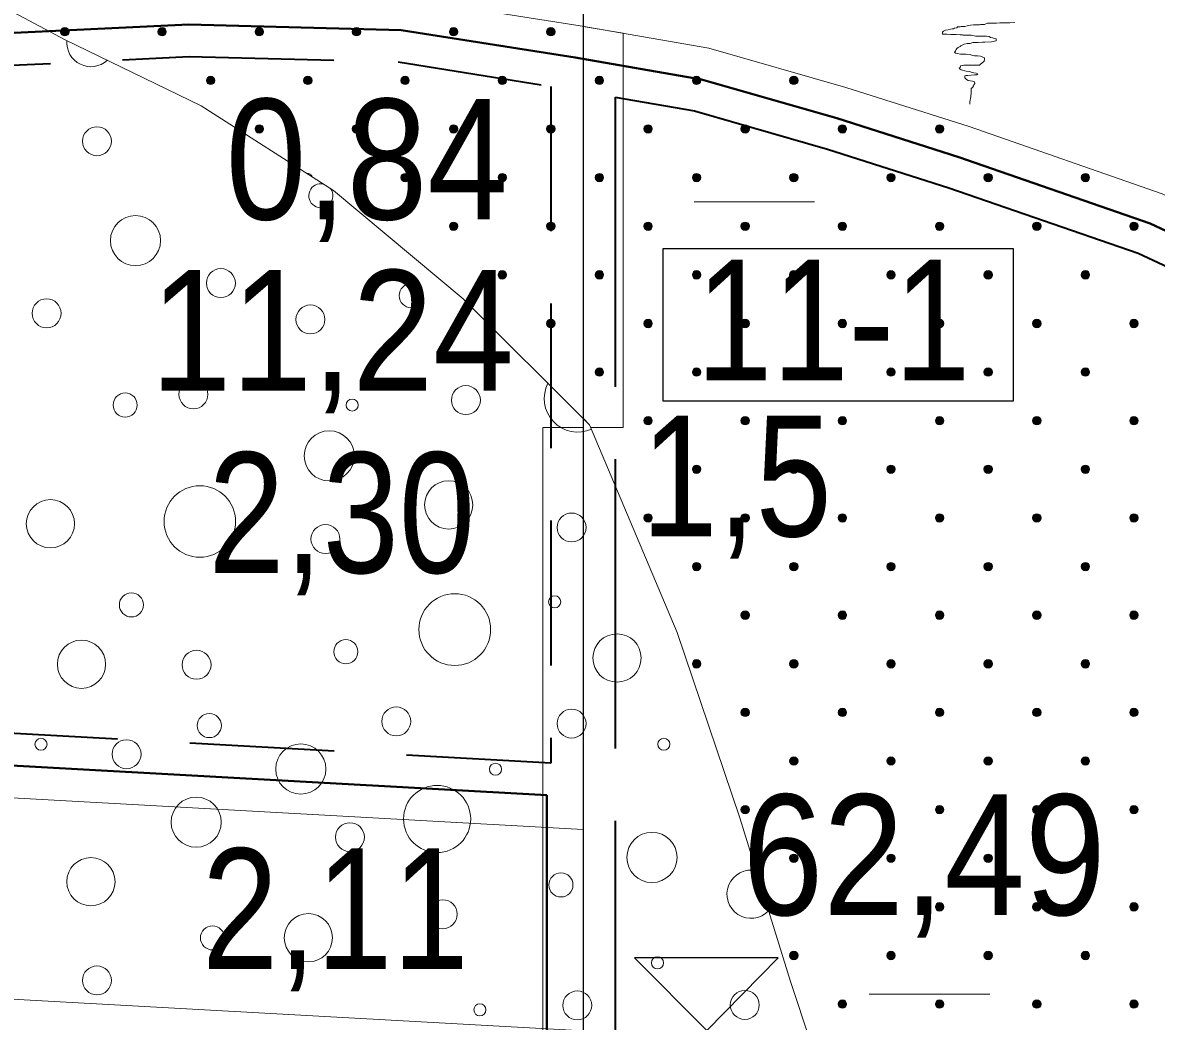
# Model space of a CAD drawing. Extents: x 640104 to 640970, y 6442278 to 6442689.
# Drawn here: x 640505.48 to 640533.68, y 6442345.88 to 6442370.71 of the extents above; entities that cross this region are included whole.
import ezdxf
from ezdxf.enums import TextEntityAlignment as Align

# ---------------------------------------------------------------- set-up
doc = ezdxf.new("R2010")
doc.units = 0
doc.header["$LTSCALE"] = 1.2
doc.linetypes.add('LONG_DASHED', pattern=[7.5, 6, -1.5])
doc.linetypes.add('MEDIUM_DASHED', pattern=[4.5, 3, -1.5])
for name, color, linetype, lineweight in [('31', 7, 'Continuous', 13), ('32', 7, 'Continuous', 25), ('33', 7, 'Continuous', 13), ('34', 7, 'Continuous', 25), ('35', 7, 'Continuous', 35), ('40', 7, 'Continuous', 13), ('41', 7, 'Continuous', 13), ('45', 7, 'Continuous', 13), ('47', 7, 'Continuous', 13)]:
    doc.layers.add(name, color=color, linetype=linetype, lineweight=lineweight)

msp = doc.modelspace()

# ---------------------------------------------------------------- hatches: boundary and pattern name
at = {"layer": '45'}
for points in [[(640506.6, 6442370.563, 1), (640506.451, 6442370.415, 1)], [(640509.018, 6442370.563, 1), (640508.87, 6442370.415, 1)], [(640511.437, 6442370.563, 1), (640511.288, 6442370.415, 1)], [(640513.855, 6442370.563, 1), (640513.706, 6442370.415, 1)], [(640516.273, 6442370.563, 1), (640516.125, 6442370.415, 1)], [(640518.691, 6442370.563, 1), (640518.543, 6442370.415, 1)], [(640510.227, 6442369.354, 1), (640510.079, 6442369.206, 1)], [(640512.646, 6442369.354, 1), (640512.497, 6442369.206, 1)], [(640515.064, 6442369.354, 1), (640514.916, 6442369.206, 1)], [(640517.482, 6442369.354, 1), (640517.334, 6442369.206, 1)], [(640519.901, 6442369.354, 1), (640519.752, 6442369.206, 1)], [(640522.319, 6442369.354, 1), (640522.17, 6442369.206, 1)], [(640524.737, 6442369.354, 1), (640524.589, 6442369.206, 1)], [(640511.437, 6442368.145, 1), (640511.288, 6442367.996, 1)], [(640513.855, 6442368.145, 1), (640513.706, 6442367.996, 1)], [(640516.273, 6442368.145, 1), (640516.125, 6442367.996, 1)], [(640518.691, 6442368.145, 1), (640518.543, 6442367.996, 1)], [(640521.11, 6442368.145, 1), (640520.961, 6442367.996, 1)], [(640523.528, 6442368.145, 1), (640523.38, 6442367.996, 1)], [(640525.946, 6442368.145, 1), (640525.798, 6442367.996, 1)], [(640528.365, 6442368.145, 1), (640528.216, 6442367.996, 1)], [(640515.064, 6442366.936, 1), (640514.916, 6442366.787, 1)], [(640517.482, 6442366.936, 1), (640517.334, 6442366.787, 1)], [(640519.901, 6442366.936, 1), (640519.752, 6442366.787, 1)], [(640522.319, 6442366.936, 1), (640522.17, 6442366.787, 1)], [(640524.737, 6442366.936, 1), (640524.589, 6442366.787, 1)], [(640527.156, 6442366.936, 1), (640527.007, 6442366.787, 1)], [(640529.574, 6442366.936, 1), (640529.425, 6442366.787, 1)], [(640531.992, 6442366.936, 1), (640531.844, 6442366.787, 1)], [(640516.273, 6442365.727, 1), (640516.125, 6442365.578, 1)], [(640518.691, 6442365.727, 1), (640518.543, 6442365.578, 1)], [(640521.11, 6442365.727, 1), (640520.961, 6442365.578, 1)], [(640523.528, 6442365.727, 1), (640523.38, 6442365.578, 1)], [(640525.946, 6442365.727, 1), (640525.798, 6442365.578, 1)], [(640528.365, 6442365.727, 1), (640528.216, 6442365.578, 1)], [(640530.783, 6442365.727, 1), (640530.635, 6442365.578, 1)], [(640533.201, 6442365.727, 1), (640533.053, 6442365.578, 1)], [(640517.482, 6442364.517, 1), (640517.334, 6442364.369, 1)], [(640519.901, 6442364.517, 1), (640519.752, 6442364.369, 1)], [(640522.319, 6442364.517, 1), (640522.17, 6442364.369, 1)], [(640524.737, 6442364.517, 1), (640524.589, 6442364.369, 1)], [(640527.156, 6442364.517, 1), (640527.007, 6442364.369, 1)], [(640529.574, 6442364.517, 1), (640529.425, 6442364.369, 1)], [(640531.992, 6442364.517, 1), (640531.844, 6442364.369, 1)], [(640518.691, 6442363.308, 1), (640518.543, 6442363.16, 1)], [(640521.11, 6442363.308, 1), (640520.961, 6442363.16, 1)], [(640523.528, 6442363.308, 1), (640523.38, 6442363.16, 1)], [(640525.946, 6442363.308, 1), (640525.798, 6442363.16, 1)], [(640528.365, 6442363.308, 1), (640528.216, 6442363.16, 1)], [(640530.783, 6442363.308, 1), (640530.635, 6442363.16, 1)], [(640533.201, 6442363.308, 1), (640533.053, 6442363.16, 1)], [(640519.901, 6442362.099, 1), (640519.752, 6442361.951, 1)], [(640522.319, 6442362.099, 1), (640522.17, 6442361.951, 1)], [(640524.737, 6442362.099, 1), (640524.589, 6442361.951, 1)], [(640527.156, 6442362.099, 1), (640527.007, 6442361.951, 1)], [(640529.574, 6442362.099, 1), (640529.425, 6442361.951, 1)], [(640531.992, 6442362.099, 1), (640531.844, 6442361.951, 1)], [(640521.11, 6442360.89, 1), (640520.961, 6442360.741, 1)], [(640523.528, 6442360.89, 1), (640523.38, 6442360.741, 1)], [(640525.946, 6442360.89, 1), (640525.798, 6442360.741, 1)], [(640528.365, 6442360.89, 1), (640528.216, 6442360.741, 1)], [(640530.783, 6442360.89, 1), (640530.635, 6442360.741, 1)], [(640533.201, 6442360.89, 1), (640533.053, 6442360.741, 1)], [(640522.319, 6442359.681, 1), (640522.17, 6442359.532, 1)], [(640524.737, 6442359.681, 1), (640524.589, 6442359.532, 1)], [(640527.156, 6442359.681, 1), (640527.007, 6442359.532, 1)], [(640529.574, 6442359.681, 1), (640529.425, 6442359.532, 1)], [(640531.992, 6442359.681, 1), (640531.844, 6442359.532, 1)], [(640521.11, 6442358.472, 1), (640520.961, 6442358.323, 1)], [(640523.528, 6442358.472, 1), (640523.38, 6442358.323, 1)], [(640525.946, 6442358.472, 1), (640525.798, 6442358.323, 1)], [(640528.365, 6442358.472, 1), (640528.216, 6442358.323, 1)], [(640530.783, 6442358.472, 1), (640530.635, 6442358.323, 1)], [(640533.201, 6442358.472, 1), (640533.053, 6442358.323, 1)], [(640522.319, 6442357.263, 1), (640522.17, 6442357.114, 1)], [(640524.737, 6442357.263, 1), (640524.589, 6442357.114, 1)], [(640527.156, 6442357.263, 1), (640527.007, 6442357.114, 1)], [(640529.574, 6442357.263, 1), (640529.425, 6442357.114, 1)], [(640531.992, 6442357.263, 1), (640531.844, 6442357.114, 1)], [(640523.528, 6442356.053, 1), (640523.38, 6442355.905, 1)], [(640525.946, 6442356.053, 1), (640525.798, 6442355.905, 1)], [(640528.365, 6442356.053, 1), (640528.216, 6442355.905, 1)], [(640530.783, 6442356.053, 1), (640530.635, 6442355.905, 1)], [(640533.201, 6442356.053, 1), (640533.053, 6442355.905, 1)], [(640522.319, 6442354.844, 1), (640522.17, 6442354.696, 1)], [(640524.737, 6442354.844, 1), (640524.589, 6442354.696, 1)], [(640527.156, 6442354.844, 1), (640527.007, 6442354.696, 1)], [(640529.574, 6442354.844, 1), (640529.425, 6442354.696, 1)], [(640531.992, 6442354.844, 1), (640531.844, 6442354.696, 1)], [(640523.528, 6442353.635, 1), (640523.38, 6442353.487, 1)], [(640525.946, 6442353.635, 1), (640525.798, 6442353.487, 1)], [(640528.365, 6442353.635, 1), (640528.216, 6442353.487, 1)], [(640530.783, 6442353.635, 1), (640530.635, 6442353.487, 1)], [(640533.201, 6442353.635, 1), (640533.053, 6442353.487, 1)], [(640524.737, 6442352.426, 1), (640524.589, 6442352.277, 1)], [(640527.156, 6442352.426, 1), (640527.007, 6442352.277, 1)], [(640529.574, 6442352.426, 1), (640529.425, 6442352.277, 1)], [(640531.992, 6442352.426, 1), (640531.844, 6442352.277, 1)], [(640523.528, 6442351.217, 1), (640523.38, 6442351.068, 1)], [(640525.946, 6442351.217, 1), (640525.798, 6442351.068, 1)], [(640528.365, 6442351.217, 1), (640528.216, 6442351.068, 1)], [(640530.783, 6442351.217, 1), (640530.635, 6442351.068, 1)], [(640533.201, 6442351.217, 1), (640533.053, 6442351.068, 1)], [(640524.737, 6442350.008, 1), (640524.589, 6442349.859, 1)], [(640527.156, 6442350.008, 1), (640527.007, 6442349.859, 1)], [(640529.574, 6442350.008, 1), (640529.425, 6442349.859, 1)], [(640531.992, 6442350.008, 1), (640531.844, 6442349.859, 1)], [(640525.946, 6442348.798, 1), (640525.798, 6442348.65, 1)], [(640528.365, 6442348.798, 1), (640528.216, 6442348.65, 1)], [(640530.783, 6442348.798, 1), (640530.635, 6442348.65, 1)], [(640533.201, 6442348.798, 1), (640533.053, 6442348.65, 1)], [(640524.737, 6442347.589, 1), (640524.589, 6442347.441, 1)], [(640527.156, 6442347.589, 1), (640527.007, 6442347.441, 1)], [(640529.574, 6442347.589, 1), (640529.425, 6442347.441, 1)], [(640531.992, 6442347.589, 1), (640531.844, 6442347.441, 1)], [(640525.946, 6442346.38, 1), (640525.798, 6442346.232, 1)], [(640528.365, 6442346.38, 1), (640528.216, 6442346.232, 1)], [(640530.783, 6442346.38, 1), (640530.635, 6442346.232, 1)], [(640533.201, 6442346.38, 1), (640533.053, 6442346.232, 1)]]:
    msp.add_hatch(color=256, dxfattribs=at).paths.add_polyline_path(points)

# ---------------------------------------------------------------- linework, layer by layer
at = {"layer": '31'}
for points in [[(640472.22, 6442370.64), (640475.92, 6442369.03), (640480.13, 6442368.11), (640486.56, 6442368.13), (640490.81, 6442368.83), (640497.84, 6442370.15), (640502.36, 6442371.12), (640509.6, 6442371.47), (640514.96, 6442371.33), (640519.35, 6442370.64), (640522.55, 6442370.08), (640525.96, 6442369.1), (640529.03, 6442368.13), (640533.83, 6442366.46), (640541.42, 6442362.91), (640550.47, 6442357.76), (640557.82, 6442353.61), (640561.26, 6442351.7), (640562.79, 6442350.94), (640563.97, 6442350.8), (640569.82, 6442350.38), (640578.08, 6442350.26)], [(640504.73, 6442371.24), (640506.53, 6442370.29), (640509.92, 6442368.65), (640513.21, 6442366.54), (640516.44, 6442363.85), (640519.58, 6442360.71), (640521.76, 6442355.55), (640523.32, 6442350.94), (640524.58, 6442346.87), (640525.58, 6442343.87), (640526.64, 6442341.1), (640527.81, 6442338.1), (640529.37, 6442335.32), (640533.1, 6442329.25)]]:
    msp.add_lwpolyline(points, dxfattribs=at)
at = {"layer": '32'}
msp.add_line((640519.42, 6442375.65), (640519.42, 6442330.65), dxfattribs=at)
at = {"layer": '33'}
for points in [[(640520.42, 6442360.65), (640520.42, 6442370.45), (640519.42, 6442370.62), (640519.42, 6442360.88), (640519.58, 6442360.71), (640519.61, 6442360.65)], [(640518.42, 6442360.65), (640518.42, 6442335.77), (640519.22, 6442335.65), (640519.41, 6442335.65), (640519.42, 6442335.65), (640519.42, 6442360.65)]]:
    msp.add_lwpolyline(points, close=True, dxfattribs=at)
at = {"layer": '33', "lineweight": 25}
msp.add_lwpolyline([(640521.41, 6442365.1), (640530.12, 6442365.1), (640530.12, 6442361.3), (640521.41, 6442361.3)], close=True, dxfattribs=at)
at = {"layer": '34', "lineweight": 13}
msp.add_lwpolyline([(640577.98, 6442339.23), (640519.43, 6442345.64), (640414.37, 6442351.46), (640348.88, 6442353.33)], dxfattribs=at)
at = {"layer": '34'}
msp.add_lwpolyline([(640520.7, 6442347.46), (640522.5, 6442345.65), (640524.27, 6442347.46)], close=True, dxfattribs=at)
at = {"layer": '35', "linetype": 'MEDIUM_DASHED'}
msp.add_line((640518.62, 6442369.13), (640518.62, 6442352.3), dxfattribs=at)
at = {"layer": '35', "linetype": 'LONG_DASHED'}
msp.add_line((640520.22, 6442368.86), (640520.22, 6442337.02), dxfattribs=at)
at = {"layer": '35', "lineweight": 40}
msp.add_line((640518.52, 6442351.5), (640518.52, 6442336.9), dxfattribs=at)
for points in [[(640461.31, 6442378.03), (640465.15, 6442374.93), (640468.48, 6442372.32), (640471.83, 6442369.94), (640475.67, 6442368.27), (640480.04, 6442367.31), (640486.63, 6442367.33), (640490.95, 6442368.04), (640498, 6442369.36), (640502.47, 6442370.33), (640509.61, 6442370.67), (640514.89, 6442370.53), (640519.22, 6442369.85), (640522.37, 6442369.3), (640525.73, 6442368.34), (640528.77, 6442367.37), (640533.53, 6442365.72), (640541.05, 6442362.2), (640550.07, 6442357.06), (640557.43, 6442352.91), (640560.88, 6442350.99), (640563.32, 6442349.78)], [(640518.52, 6442351.5), (640414.61, 6442357.26), (640295.48, 6442360.55)]]:
    msp.add_lwpolyline(points, dxfattribs=at)
at = {"layer": '35', "linetype": 'MEDIUM_DASHED'}
for points in [[(640461.01, 6442377.24), (640464.65, 6442374.31), (640468, 6442371.68), (640471.43, 6442369.24), (640475.42, 6442367.5), (640479.96, 6442366.51), (640486.69, 6442366.53), (640491.09, 6442367.25), (640498.16, 6442368.58), (640502.57, 6442369.53), (640509.62, 6442369.87), (640514.82, 6442369.74), (640518.62, 6442369.13)], [(640518.62, 6442352.3), (640414.65, 6442358.06), (640295.64, 6442361.35)]]:
    msp.add_lwpolyline(points, dxfattribs=at)
at = {"layer": '35', "linetype": 'LONG_DASHED'}
msp.add_lwpolyline([(640520.22, 6442368.86), (640522.19, 6442368.52), (640525.5, 6442367.57), (640528.52, 6442366.61), (640533.23, 6442364.98), (640540.68, 6442361.49), (640549.68, 6442356.37), (640557.03, 6442352.21), (640560.51, 6442350.29), (640562.52, 6442349.28)], dxfattribs=at)
at = {"layer": '35', "lineweight": 13}
msp.add_lwpolyline([(640519.42, 6442350.65), (640414.58, 6442356.46), (640295.32, 6442359.75)], dxfattribs=at)
at = {"layer": '40'}
for points in [[(640530.16, 6442370.72), (640530.04, 6442370.71), (640529.98, 6442370.71), (640529.95, 6442370.71), (640529.88, 6442370.71), (640529.79, 6442370.71), (640529.71, 6442370.7), (640529.66, 6442370.7), (640529.61, 6442370.7), (640529.48, 6442370.7), (640529.41, 6442370.67), (640529.37, 6442370.67), (640529.31, 6442370.67), (640529.28, 6442370.66), (640529.22, 6442370.66), (640529.13, 6442370.66), (640529.06, 6442370.65), (640528.98, 6442370.64), (640528.92, 6442370.62), (640528.88, 6442370.62), (640528.83, 6442370.62), (640528.8, 6442370.61), (640528.74, 6442370.61), (640528.72, 6442370.59), (640528.66, 6442370.58), (640528.64, 6442370.56), (640528.6, 6442370.56), (640528.56, 6442370.55), (640528.5, 6442370.54), (640528.44, 6442370.53), (640528.39, 6442370.5), (640528.36, 6442370.48), (640528.36, 6442370.43), (640528.4, 6442370.43), (640528.47, 6442370.43), (640528.57, 6442370.42), (640528.65, 6442370.42), (640528.7, 6442370.42), (640528.8, 6442370.41), (640528.86, 6442370.41)], [(640528.86, 6442370.41), (640528.88, 6442370.4), (640528.92, 6442370.4), (640528.98, 6442370.4), (640529.05, 6442370.4), (640529.08, 6442370.4), (640529.19, 6442370.38), (640529.28, 6442370.38), (640529.31, 6442370.38), (640529.36, 6442370.38), (640529.4, 6442370.38), (640529.46, 6442370.38), (640529.52, 6442370.37), (640529.56, 6442370.35), (640529.61, 6442370.34), (640529.66, 6442370.32), (640529.7, 6442370.31), (640529.7, 6442370.26), (640529.58, 6442370.24), (640529.42, 6442370.23), (640529.36, 6442370.23), (640529.25, 6442370.22), (640529.19, 6442370.22), (640529.12, 6442370.22), (640529.05, 6442370.2), (640528.98, 6442370.2), (640528.9, 6442370.18), (640528.82, 6442370.14), (640528.8, 6442370.12), (640528.75, 6442370.1), (640528.72, 6442370.07), (640528.7, 6442370.05), (640528.69, 6442370.01), (640528.66, 6442369.98), (640528.69, 6442369.96), (640528.74, 6442369.95), (640528.81, 6442369.93), (640528.94, 6442369.93), (640529.05, 6442369.92), (640529.11, 6442369.9), (640529.16, 6442369.89), (640529.23, 6442369.89), (640529.31, 6442369.88), (640529.41, 6442369.84), (640529.41, 6442369.8), (640529.4, 6442369.76), (640529.38, 6442369.74), (640529.31, 6442369.68), (640529.28, 6442369.66), (640529.22, 6442369.66), (640529.13, 6442369.66), (640529.05, 6442369.66), (640528.98, 6442369.66), (640528.89, 6442369.66), (640528.81, 6442369.64), (640528.8, 6442369.6), (640528.78, 6442369.58), (640528.8, 6442369.56), (640528.83, 6442369.54), (640528.95, 6442369.51), (640529.04, 6442369.5), (640529.08, 6442369.48), (640529.14, 6442369.47), (640529.2, 6442369.46), (640529.24, 6442369.44), (640529.22, 6442369.42), (640529.16, 6442369.42), (640529.08, 6442369.41), (640528.99, 6442369.4), (640528.95, 6442369.4), (640528.92, 6442369.39), (640528.92, 6442369.34), (640528.94, 6442369.32), (640528.96, 6442369.3), (640529, 6442369.28), (640529.05, 6442369.27), (640529.11, 6442369.26), (640529.16, 6442369.24), (640529.17, 6442369.2), (640529.14, 6442369.17), (640529.13, 6442369.14), (640529.11, 6442369.1), (640529.08, 6442369.08), (640529.08, 6442369.03), (640529.08, 6442368.98), (640529.08, 6442368.94), (640529.07, 6442368.91), (640529.07, 6442368.86), (640529.06, 6442368.84), (640529.05, 6442368.79), (640529.04, 6442368.75), (640529.04, 6442368.7), (640529.04, 6442368.69), (640529.04, 6442368.73)]]:
    msp.add_lwpolyline(points, dxfattribs=at)
at = {"layer": '41'}
for centre, radius in [((640507.325, 6442367.766), 0.36), ((640508.284, 6442365.294), 0.624), ((640510.408, 6442364.237), 0.36), ((640515.143, 6442363.926), 0.3), ((640506.071, 6442363.486), 0.36), ((640512.635, 6442363.334), 0.36), ((640509.724, 6442361.471), 0.36), ((640516.504, 6442361.327), 0.36), ((640508.026, 6442361.205), 0.3), ((640513.673, 6442361.205), 0.15), ((640513.104, 6442359.941), 0.624), ((640509.884, 6442358.309), 0.889), ((640516.076, 6442358.721), 0.6), ((640506.166, 6442358.253), 0.6), ((640519.134, 6442358.16), 0.36), ((640513.009, 6442357.873), 0.36), ((640508.182, 6442356.234), 0.3), ((640516.227, 6442355.62), 0.893), ((640518.713, 6442356.312), 0.15), ((640520.264, 6442354.914), 0.6), ((640506.94, 6442354.758), 0.6), ((640513.517, 6442355.07), 0.3), ((640509.802, 6442354.745), 0.36), ((640510.12, 6442353.233), 0.3), ((640514.772, 6442353.338), 0.36), ((640519.134, 6442353.281), 0.36), ((640505.932, 6442352.768), 0.15), ((640508.061, 6442352.521), 0.36), ((640521.428, 6442352.768), 0.15), ((640512.396, 6442352.152), 0.624), ((640517.24, 6442352.147), 0.15), ((640515.788, 6442350.91), 0.835), ((640509.794, 6442350.832), 0.624), ((640513.62, 6442350.457), 0.36), ((640521.134, 6442349.954), 0.624), ((640507.174, 6442349.351), 0.6), ((640518.869, 6442349.27), 0.3), ((640515.927, 6442348.542), 0.36), ((640512.584, 6442347.956), 0.6), ((640510.198, 6442347.953), 0.3), ((640507.325, 6442346.897), 0.36), ((640521.272, 6442347.332), 0.15), ((640519.276, 6442346.275), 0.36), ((640523.443, 6442346.285), 0.36), ((640516.853, 6442346.165), 0.15)]:
    msp.add_circle(centre, radius, dxfattribs=at)
for centre, radius, start, end in [((640507.174, 6442370.22), 0.6, 175.2258, 312.9258), ((640510.198, 6442368.822), 0.3, 233.9857, 240.8452), ((640512.896, 6442366.41), 0.3, 78.5115, 36.3195), ((640519.287, 6442361.367), 0.834, 152.7053, 294.0749), ((640523.6, 6442349.039), 0.6, 77.8165, 316.5)]:
    msp.add_arc(centre, radius, start, end, dxfattribs=at)
at = {"layer": '45'}
for centre in [(640506.526, 6442370.489), (640508.944, 6442370.489), (640511.362, 6442370.489), (640513.781, 6442370.489), (640516.199, 6442370.489), (640518.617, 6442370.489), (640510.153, 6442369.28), (640512.571, 6442369.28), (640514.99, 6442369.28), (640517.408, 6442369.28), (640519.826, 6442369.28), (640522.245, 6442369.28), (640524.663, 6442369.28), (640511.362, 6442368.071), (640513.781, 6442368.071), (640516.199, 6442368.071), (640518.617, 6442368.071), (640521.036, 6442368.071), (640523.454, 6442368.071), (640525.872, 6442368.071), (640528.29, 6442368.071), (640514.99, 6442366.861), (640517.408, 6442366.861), (640519.826, 6442366.861), (640522.245, 6442366.861), (640524.663, 6442366.861), (640527.081, 6442366.861), (640529.5, 6442366.861), (640531.918, 6442366.861), (640516.199, 6442365.652), (640518.617, 6442365.652), (640521.036, 6442365.652), (640523.454, 6442365.652), (640525.872, 6442365.652), (640528.29, 6442365.652), (640530.709, 6442365.652), (640533.127, 6442365.652), (640517.408, 6442364.443), (640519.826, 6442364.443), (640522.245, 6442364.443), (640524.663, 6442364.443), (640527.081, 6442364.443), (640529.5, 6442364.443), (640531.918, 6442364.443), (640518.617, 6442363.234), (640521.036, 6442363.234), (640523.454, 6442363.234), (640525.872, 6442363.234), (640528.29, 6442363.234), (640530.709, 6442363.234), (640533.127, 6442363.234), (640519.826, 6442362.025), (640522.245, 6442362.025), (640524.663, 6442362.025), (640527.081, 6442362.025), (640529.5, 6442362.025), (640531.918, 6442362.025), (640521.036, 6442360.816), (640523.454, 6442360.816), (640525.872, 6442360.816), (640528.29, 6442360.816), (640530.709, 6442360.816), (640533.127, 6442360.816), (640522.245, 6442359.607), (640524.663, 6442359.607), (640527.081, 6442359.607), (640529.5, 6442359.607), (640531.918, 6442359.607), (640521.036, 6442358.397), (640523.454, 6442358.397), (640525.872, 6442358.397), (640528.29, 6442358.397), (640530.709, 6442358.397), (640533.127, 6442358.397), (640522.245, 6442357.188), (640524.663, 6442357.188), (640527.081, 6442357.188), (640529.5, 6442357.188), (640531.918, 6442357.188), (640523.454, 6442355.979), (640525.872, 6442355.979), (640528.29, 6442355.979), (640530.709, 6442355.979), (640533.127, 6442355.979), (640522.245, 6442354.77), (640524.663, 6442354.77), (640527.081, 6442354.77), (640529.5, 6442354.77), (640531.918, 6442354.77), (640523.454, 6442353.561), (640525.872, 6442353.561), (640528.29, 6442353.561), (640530.709, 6442353.561), (640533.127, 6442353.561), (640524.663, 6442352.352), (640527.081, 6442352.352), (640529.5, 6442352.352), (640531.918, 6442352.352), (640523.454, 6442351.142), (640525.872, 6442351.142), (640528.29, 6442351.142), (640530.709, 6442351.142), (640533.127, 6442351.142), (640524.663, 6442349.933), (640527.081, 6442349.933), (640529.5, 6442349.933), (640531.918, 6442349.933), (640525.872, 6442348.724), (640528.29, 6442348.724), (640530.709, 6442348.724), (640533.127, 6442348.724), (640524.663, 6442347.515), (640527.081, 6442347.515), (640529.5, 6442347.515), (640531.918, 6442347.515), (640525.872, 6442346.306), (640528.29, 6442346.306), (640530.709, 6442346.306), (640533.127, 6442346.306)]:
    msp.add_circle(centre, 0.105, dxfattribs=at)
msp.add_arc((640512.571, 6442366.861), 0.105, 12.2368, 102.5942, dxfattribs=at)
at = {"layer": '47'}
for p, q in [((640522.18, 6442366.26), (640525.18, 6442366.26)), ((640526.54, 6442346.55), (640529.54, 6442346.55))]:
    msp.add_line(p, q, dxfattribs=at)

# ---------------------------------------------------------------- texts
at = {"layer": '32', "width": 0.85}
msp.add_text('1,5', height=3, dxfattribs=at).set_placement((640523.24, 6442357.94), align=Align.CENTER)
at = {"layer": '33'}
for s, width, p in [('0,84', 0.9, (640514.04, 6442365.82)), ('11-1', 0.85, (640525.645, 6442361.82)), ('11,24', 0.9, (640513.18, 6442361.56)), ('2,30', 0.85, (640513.415, 6442357.03)), ('2,11', 0.85, (640513.255, 6442347.18))]:
    msp.add_text(s, height=3, dxfattribs=dict(at, width=width)).set_placement(p, align=Align.CENTER)
at = {"layer": '34', "width": 0.9}
msp.add_text('62,49', height=3, dxfattribs=at).set_placement((640527.905, 6442348.52), align=Align.CENTER)

doc.saveas('drawing.dxf')
